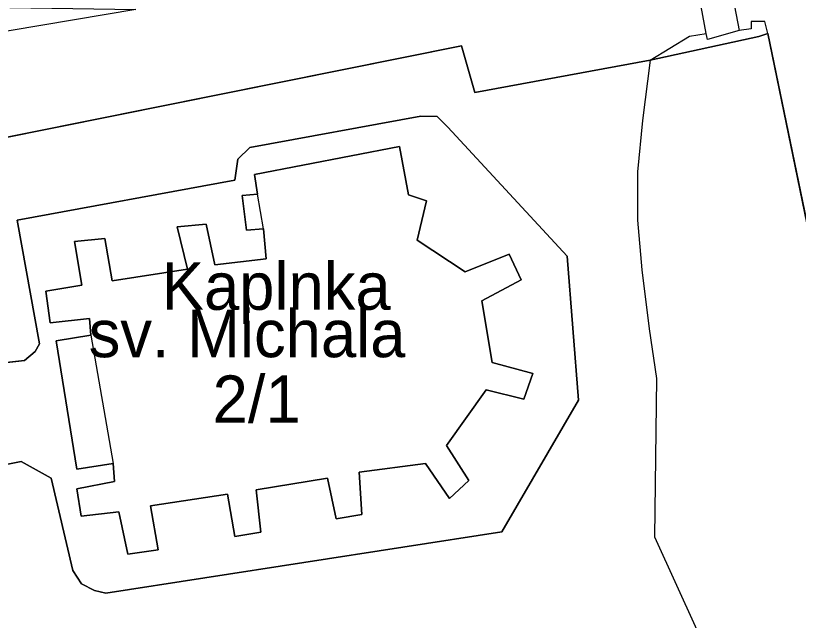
# Model space of a CAD drawing. Extents: x -263423 to -261326, y -1240067 to -1237864.
# Drawn here: x -262772.67 to -262739.62, y -1239650.66 to -1239625.13 of the extents above; entities that cross this region are included whole.
import ezdxf

# ---------------------------------------------------------------- set-up
doc = ezdxf.new("R2010")
doc.units = 0
for name, color, linetype in [('body_kn', 7, 'Continuous'), ('kladpar_druhypozemkov', 7, 'Continuous'), ('kladpar_hranice', 7, 'Continuous'), ('kladpar_parcelnecisla', 7, 'Continuous'), ('kladpar_plochy', 7, 'Continuous'), ('popisy', 7, 'Continuous'), ('zappar_hrandruhpozemk', 7, 'Continuous')]:
    doc.layers.add(name, color=color, linetype=linetype)

msp = doc.modelspace()

# ---------------------------------------------------------------- linework, layer by layer
at = {"layer": 'body_kn'}
for p, q in [((-262741.61, -1239625.37), (-262741.61, -1239625.37)), ((-262741.04, -1239625.38), (-262741.04, -1239625.38)), ((-262744.22, -1239626), (-262744.22, -1239626)), ((-262744.22, -1239626), (-262744.22, -1239626)), ((-262743.52, -1239625.88), (-262743.52, -1239625.88)), ((-262743.52, -1239625.88), (-262743.52, -1239625.88)), ((-262742.12, -1239625.75), (-262742.12, -1239625.75)), ((-262742.12, -1239625.75), (-262742.12, -1239625.75)), ((-262741.61, -1239625.69), (-262741.61, -1239625.69)), ((-262740.91, -1239625.89), (-262740.91, -1239625.89)), ((-262740.91, -1239625.89), (-262740.91, -1239625.89)), ((-262743.46, -1239626.13), (-262743.46, -1239626.13)), ((-262743.46, -1239626.13), (-262743.46, -1239626.13)), ((-262741.29, -1239626.01), (-262741.29, -1239626.01)), ((-262753.84, -1239626.4), (-262753.84, -1239626.4)), ((-262745.88, -1239627.01), (-262745.88, -1239627.01)), ((-262745.88, -1239627.01), (-262745.88, -1239627.01)), ((-262753.28, -1239628.38), (-262753.28, -1239628.38)), ((-262755.57, -1239629.38), (-262755.57, -1239629.38)), ((-262754.87, -1239629.39), (-262754.87, -1239629.39)), ((-262746.21, -1239629.56), (-262746.21, -1239629.56)), ((-262754.43, -1239629.84), (-262754.43, -1239629.84)), ((-262762.78, -1239630.69), (-262762.78, -1239630.69)), ((-262756.47, -1239630.65), (-262756.47, -1239630.65)), ((-262756.47, -1239630.65), (-262756.47, -1239630.65)), ((-262763.29, -1239631.19), (-262763.29, -1239631.19)), ((-262762.59, -1239631.83), (-262762.59, -1239631.83)), ((-262746.41, -1239631.72), (-262746.41, -1239631.72)), ((-262763.42, -1239632.08), (-262763.42, -1239632.08)), ((-262763.1, -1239632.72), (-262763.1, -1239632.72)), ((-262762.46, -1239632.66), (-262762.46, -1239632.66)), ((-262756.09, -1239632.69), (-262756.09, -1239632.69)), ((-262755.33, -1239632.95), (-262755.33, -1239632.95)), ((-262772.6, -1239633.76), (-262772.6, -1239633.76)), ((-262764.63, -1239633.93), (-262764.63, -1239633.93)), ((-262746.42, -1239633.76), (-262746.42, -1239633.76)), ((-262765.85, -1239634.05), (-262765.85, -1239634.05)), ((-262762.92, -1239634.19), (-262762.92, -1239634.19)), ((-262762.21, -1239634.13), (-262762.21, -1239634.13)), ((-262762.21, -1239634.13), (-262762.21, -1239634.13)), ((-262768.9, -1239634.54), (-262768.9, -1239634.54)), ((-262770.18, -1239634.66), (-262770.18, -1239634.66)), ((-262755.72, -1239634.61), (-262755.72, -1239634.61)), ((-262751.84, -1239635.2), (-262751.84, -1239635.2)), ((-262762.09, -1239635.4), (-262762.09, -1239635.4)), ((-262749.39, -1239635.28), (-262749.39, -1239635.28)), ((-262765.41, -1239635.83), (-262765.41, -1239635.83)), ((-262764.26, -1239635.65), (-262764.26, -1239635.65)), ((-262746.23, -1239635.86), (-262746.23, -1239635.86)), ((-262753.69, -1239635.95), (-262753.69, -1239635.95)), ((-262769.87, -1239636.51), (-262769.87, -1239636.51)), ((-262768.59, -1239636.33), (-262768.59, -1239636.33)), ((-262751.33, -1239636.28), (-262751.33, -1239636.28)), ((-262771.4, -1239636.76), (-262771.4, -1239636.76)), ((-262752.99, -1239637.17), (-262752.99, -1239637.17)), ((-262771.21, -1239638.1), (-262771.21, -1239638.1)), ((-262769.55, -1239637.92), (-262769.55, -1239637.92)), ((-262745.92, -1239638.35), (-262745.92, -1239638.35)), ((-262770.96, -1239638.86), (-262770.96, -1239638.86)), ((-262769.49, -1239638.62), (-262769.49, -1239638.62)), ((-262769.49, -1239638.62), (-262769.49, -1239638.62)), ((-262771.66, -1239638.99), (-262771.66, -1239638.99)), ((-262771.85, -1239639.31), (-262771.85, -1239639.31)), ((-262772.3, -1239639.69), (-262772.3, -1239639.69)), ((-262752.55, -1239639.78), (-262752.55, -1239639.78)), ((-262750.83, -1239640.24), (-262750.83, -1239640.24)), ((-262745.61, -1239640.45), (-262745.61, -1239640.45)), ((-262752.81, -1239640.93), (-262752.81, -1239640.93)), ((-262751.22, -1239641.32), (-262751.22, -1239641.32)), ((-262748.9, -1239641.37), (-262748.9, -1239641.37)), ((-262754.48, -1239643.28), (-262754.48, -1239643.28)), ((-262772.44, -1239643.95), (-262772.44, -1239643.95)), ((-262768.56, -1239644.04), (-262768.56, -1239644.04)), ((-262755.37, -1239644.04), (-262755.37, -1239644.04)), ((-262770.09, -1239644.28), (-262770.09, -1239644.28)), ((-262758.17, -1239644.4), (-262758.17, -1239644.4)), ((-262771.17, -1239644.66), (-262771.17, -1239644.66)), ((-262768.5, -1239644.8), (-262768.5, -1239644.8)), ((-262759.51, -1239644.65), (-262759.51, -1239644.65)), ((-262753.53, -1239644.75), (-262753.53, -1239644.75)), ((-262770.09, -1239645.11), (-262770.09, -1239645.11)), ((-262762.51, -1239645.15), (-262762.51, -1239645.15)), ((-262763.72, -1239645.33), (-262763.72, -1239645.33)), ((-262766.97, -1239645.83), (-262766.97, -1239645.83)), ((-262754.36, -1239645.51), (-262754.36, -1239645.51)), ((-262768.31, -1239646.08), (-262768.31, -1239646.08)), ((-262769.9, -1239646.26), (-262769.9, -1239646.26)), ((-262759.14, -1239646.37), (-262759.14, -1239646.37)), ((-262758.05, -1239646.19), (-262758.05, -1239646.19)), ((-262763.41, -1239647.12), (-262763.41, -1239647.12)), ((-262762.32, -1239646.93), (-262762.32, -1239646.93)), ((-262752.15, -1239646.92), (-262752.15, -1239646.92)), ((-262745.7, -1239647.14), (-262745.7, -1239647.14)), ((-262766.66, -1239647.68), (-262766.66, -1239647.68)), ((-262767.93, -1239647.86), (-262767.93, -1239647.86)), ((-262770.25, -1239648.56), (-262770.25, -1239648.56)), ((-262769.89, -1239649.12), (-262769.89, -1239649.12)), ((-262769.34, -1239649.4), (-262769.34, -1239649.4)), ((-262768.86, -1239649.51), (-262768.86, -1239649.51))]:
    msp.add_line(p, q, dxfattribs=at)
at = {"layer": 'kladpar_druhypozemkov'}
msp.add_line((-262762.37, -1239640.32), (-262762.37, -1239640.32), dxfattribs=at)
at = {"layer": 'kladpar_hranice'}
for points in [[(-262786.89, -1239641.08), (-262788.14, -1239641.59), (-262790.7, -1239635.65), (-262789.36, -1239635.4), (-262788.66, -1239635.27), (-262776.8, -1239633.04), (-262777.37, -1239631.13), (-262753.84, -1239626.4), (-262753.28, -1239628.38), (-262745.88, -1239627.01), (-262741.29, -1239626.01), (-262740.91, -1239625.89), (-262730.13, -1239678.22)], [(-262730.13, -1239678.22), (-262740.91, -1239625.89), (-262741.29, -1239626.01), (-262745.88, -1239627.01), (-262753.28, -1239628.38), (-262753.84, -1239626.4), (-262777.37, -1239631.13), (-262776.8, -1239633.04), (-262788.66, -1239635.27), (-262789.36, -1239635.4), (-262790.7, -1239635.65), (-262788.14, -1239641.59)], [(-262778.05, -1239645.07), (-262772.44, -1239643.95), (-262771.17, -1239644.66), (-262770.25, -1239648.56), (-262769.89, -1239649.12), (-262769.34, -1239649.4), (-262768.86, -1239649.51), (-262752.15, -1239646.92), (-262748.9, -1239641.37), (-262749.39, -1239635.28), (-262754.43, -1239629.84), (-262754.87, -1239629.39), (-262755.57, -1239629.38), (-262762.78, -1239630.69), (-262763.29, -1239631.19), (-262763.42, -1239632.08), (-262772.6, -1239633.76), (-262771.66, -1239638.99), (-262771.85, -1239639.31), (-262772.3, -1239639.69), (-262786.7, -1239641.34)], [(-262786.7, -1239641.34), (-262772.3, -1239639.69), (-262771.85, -1239639.31), (-262771.66, -1239638.99), (-262772.6, -1239633.76), (-262763.42, -1239632.08), (-262763.29, -1239631.19), (-262762.78, -1239630.69), (-262755.57, -1239629.38), (-262754.87, -1239629.39), (-262754.43, -1239629.84), (-262749.39, -1239635.28), (-262748.9, -1239641.37), (-262752.15, -1239646.92), (-262768.86, -1239649.51), (-262769.34, -1239649.4), (-262769.89, -1239649.12), (-262770.25, -1239648.56), (-262771.17, -1239644.66), (-262772.44, -1239643.95), (-262778.05, -1239645.07)], [(-262756.47, -1239630.65), (-262756.09, -1239632.69), (-262755.33, -1239632.95), (-262755.72, -1239634.61), (-262753.69, -1239635.95), (-262751.84, -1239635.2), (-262751.33, -1239636.28), (-262752.99, -1239637.17), (-262752.55, -1239639.78), (-262750.83, -1239640.24), (-262751.22, -1239641.32), (-262752.81, -1239640.93), (-262754.48, -1239643.28), (-262753.53, -1239644.75), (-262754.36, -1239645.51), (-262755.37, -1239644.04), (-262758.17, -1239644.4), (-262758.05, -1239646.19), (-262759.14, -1239646.37), (-262759.51, -1239644.65), (-262762.51, -1239645.15), (-262762.32, -1239646.93), (-262763.41, -1239647.12), (-262763.72, -1239645.33), (-262766.97, -1239645.83), (-262766.66, -1239647.68), (-262767.93, -1239647.86), (-262768.31, -1239646.08), (-262769.9, -1239646.26), (-262770.09, -1239645.11), (-262768.5, -1239644.8), (-262768.56, -1239644.04), (-262770.09, -1239644.28), (-262770.96, -1239638.86), (-262769.49, -1239638.62), (-262769.55, -1239637.92), (-262771.21, -1239638.1), (-262771.4, -1239636.76), (-262769.87, -1239636.51), (-262770.18, -1239634.66), (-262768.9, -1239634.54), (-262768.59, -1239636.33), (-262765.41, -1239635.83), (-262765.85, -1239634.05), (-262764.63, -1239633.93), (-262764.26, -1239635.65), (-262762.09, -1239635.4), (-262762.21, -1239634.13), (-262762.92, -1239634.19), (-262763.1, -1239632.72), (-262762.46, -1239632.66), (-262762.59, -1239631.83), (-262756.47, -1239630.65)], [(-262756.09, -1239632.69), (-262756.47, -1239630.65), (-262762.59, -1239631.83), (-262762.46, -1239632.66), (-262763.1, -1239632.72), (-262762.92, -1239634.19), (-262762.21, -1239634.13), (-262762.09, -1239635.4), (-262764.26, -1239635.65), (-262764.63, -1239633.93), (-262765.85, -1239634.05), (-262765.41, -1239635.83), (-262768.59, -1239636.33), (-262768.9, -1239634.54), (-262770.18, -1239634.66), (-262769.87, -1239636.51), (-262771.4, -1239636.76), (-262771.21, -1239638.1), (-262769.55, -1239637.92), (-262769.49, -1239638.62), (-262770.96, -1239638.86), (-262770.09, -1239644.28), (-262768.56, -1239644.04), (-262768.5, -1239644.8), (-262770.09, -1239645.11), (-262769.9, -1239646.26), (-262768.31, -1239646.08), (-262767.93, -1239647.86), (-262766.66, -1239647.68), (-262766.97, -1239645.83), (-262763.72, -1239645.33), (-262763.41, -1239647.12), (-262762.32, -1239646.93), (-262762.51, -1239645.15), (-262759.51, -1239644.65), (-262759.14, -1239646.37), (-262758.05, -1239646.19), (-262758.17, -1239644.4), (-262755.37, -1239644.04), (-262754.36, -1239645.51), (-262753.53, -1239644.75), (-262754.48, -1239643.28), (-262752.81, -1239640.93), (-262751.22, -1239641.32), (-262750.83, -1239640.24), (-262752.55, -1239639.78), (-262752.99, -1239637.17), (-262751.33, -1239636.28), (-262751.84, -1239635.2), (-262753.69, -1239635.95), (-262755.72, -1239634.61), (-262755.33, -1239632.95), (-262756.09, -1239632.69)]]:
    msp.add_lwpolyline(points, dxfattribs=at)
at = {"layer": 'kladpar_plochy'}
for p, q in [((-262741.29, -1239626.01), (-262740.91, -1239625.89)), ((-262740.91, -1239625.89), (-262741.29, -1239626.01)), ((-262740.91, -1239625.89), (-262730.13, -1239678.22)), ((-262730.13, -1239678.22), (-262740.91, -1239625.89)), ((-262745.88, -1239627.01), (-262741.29, -1239626.01)), ((-262741.29, -1239626.01), (-262745.88, -1239627.01)), ((-262777.37, -1239631.13), (-262753.84, -1239626.4)), ((-262753.84, -1239626.4), (-262777.37, -1239631.13)), ((-262753.84, -1239626.4), (-262753.28, -1239628.38)), ((-262753.28, -1239628.38), (-262753.84, -1239626.4)), ((-262753.28, -1239628.38), (-262745.88, -1239627.01)), ((-262745.88, -1239627.01), (-262753.28, -1239628.38)), ((-262755.57, -1239629.38), (-262762.78, -1239630.69)), ((-262762.78, -1239630.69), (-262755.57, -1239629.38)), ((-262754.87, -1239629.39), (-262755.57, -1239629.38)), ((-262755.57, -1239629.38), (-262754.87, -1239629.39)), ((-262754.43, -1239629.84), (-262754.87, -1239629.39)), ((-262754.87, -1239629.39), (-262754.43, -1239629.84)), ((-262749.39, -1239635.28), (-262754.43, -1239629.84)), ((-262754.43, -1239629.84), (-262749.39, -1239635.28)), ((-262762.78, -1239630.69), (-262763.29, -1239631.19)), ((-262763.29, -1239631.19), (-262762.78, -1239630.69)), ((-262756.47, -1239630.65), (-262762.59, -1239631.83)), ((-262756.09, -1239632.69), (-262756.47, -1239630.65)), ((-262763.29, -1239631.19), (-262763.42, -1239632.08)), ((-262763.42, -1239632.08), (-262763.29, -1239631.19)), ((-262762.59, -1239631.83), (-262762.46, -1239632.66)), ((-262763.42, -1239632.08), (-262772.6, -1239633.76)), ((-262772.6, -1239633.76), (-262763.42, -1239632.08)), ((-262762.46, -1239632.66), (-262763.1, -1239632.72)), ((-262763.1, -1239632.72), (-262762.92, -1239634.19)), ((-262755.33, -1239632.95), (-262756.09, -1239632.69)), ((-262755.72, -1239634.61), (-262755.33, -1239632.95)), ((-262772.6, -1239633.76), (-262771.66, -1239638.99)), ((-262771.66, -1239638.99), (-262772.6, -1239633.76)), ((-262764.63, -1239633.93), (-262765.85, -1239634.05)), ((-262764.26, -1239635.65), (-262764.63, -1239633.93)), ((-262765.85, -1239634.05), (-262765.41, -1239635.83)), ((-262762.92, -1239634.19), (-262762.21, -1239634.13)), ((-262762.21, -1239634.13), (-262762.09, -1239635.4)), ((-262768.9, -1239634.54), (-262770.18, -1239634.66)), ((-262768.59, -1239636.33), (-262768.9, -1239634.54)), ((-262770.18, -1239634.66), (-262769.87, -1239636.51)), ((-262753.69, -1239635.95), (-262755.72, -1239634.61)), ((-262751.84, -1239635.2), (-262753.69, -1239635.95)), ((-262751.33, -1239636.28), (-262751.84, -1239635.2)), ((-262762.09, -1239635.4), (-262764.26, -1239635.65)), ((-262748.9, -1239641.37), (-262749.39, -1239635.28)), ((-262749.39, -1239635.28), (-262748.9, -1239641.37)), ((-262765.41, -1239635.83), (-262768.59, -1239636.33)), ((-262769.87, -1239636.51), (-262771.4, -1239636.76)), ((-262752.99, -1239637.17), (-262751.33, -1239636.28)), ((-262771.4, -1239636.76), (-262771.21, -1239638.1)), ((-262752.55, -1239639.78), (-262752.99, -1239637.17)), ((-262771.21, -1239638.1), (-262769.55, -1239637.92)), ((-262769.55, -1239637.92), (-262769.49, -1239638.62)), ((-262769.49, -1239638.62), (-262770.96, -1239638.86)), ((-262770.96, -1239638.86), (-262770.09, -1239644.28)), ((-262771.66, -1239638.99), (-262771.85, -1239639.31)), ((-262771.85, -1239639.31), (-262771.66, -1239638.99)), ((-262771.85, -1239639.31), (-262772.3, -1239639.69)), ((-262772.3, -1239639.69), (-262771.85, -1239639.31)), ((-262772.3, -1239639.69), (-262786.7, -1239641.34)), ((-262786.7, -1239641.34), (-262772.3, -1239639.69)), ((-262750.83, -1239640.24), (-262752.55, -1239639.78)), ((-262751.22, -1239641.32), (-262750.83, -1239640.24)), ((-262754.48, -1239643.28), (-262752.81, -1239640.93)), ((-262752.81, -1239640.93), (-262751.22, -1239641.32)), ((-262752.15, -1239646.92), (-262748.9, -1239641.37)), ((-262748.9, -1239641.37), (-262752.15, -1239646.92)), ((-262753.53, -1239644.75), (-262754.48, -1239643.28)), ((-262778.05, -1239645.07), (-262772.44, -1239643.95)), ((-262772.44, -1239643.95), (-262778.05, -1239645.07)), ((-262772.44, -1239643.95), (-262771.17, -1239644.66)), ((-262771.17, -1239644.66), (-262772.44, -1239643.95)), ((-262770.09, -1239644.28), (-262768.56, -1239644.04)), ((-262768.56, -1239644.04), (-262768.5, -1239644.8)), ((-262758.17, -1239644.4), (-262755.37, -1239644.04)), ((-262755.37, -1239644.04), (-262754.36, -1239645.51)), ((-262758.05, -1239646.19), (-262758.17, -1239644.4)), ((-262771.17, -1239644.66), (-262770.25, -1239648.56)), ((-262770.25, -1239648.56), (-262771.17, -1239644.66)), ((-262768.5, -1239644.8), (-262770.09, -1239645.11)), ((-262762.51, -1239645.15), (-262759.51, -1239644.65)), ((-262759.51, -1239644.65), (-262759.14, -1239646.37)), ((-262754.36, -1239645.51), (-262753.53, -1239644.75)), ((-262770.09, -1239645.11), (-262769.9, -1239646.26)), ((-262762.32, -1239646.93), (-262762.51, -1239645.15)), ((-262766.97, -1239645.83), (-262763.72, -1239645.33)), ((-262763.72, -1239645.33), (-262763.41, -1239647.12)), ((-262766.66, -1239647.68), (-262766.97, -1239645.83)), ((-262769.9, -1239646.26), (-262768.31, -1239646.08)), ((-262768.31, -1239646.08), (-262767.93, -1239647.86)), ((-262759.14, -1239646.37), (-262758.05, -1239646.19)), ((-262768.86, -1239649.51), (-262752.15, -1239646.92)), ((-262752.15, -1239646.92), (-262768.86, -1239649.51)), ((-262763.41, -1239647.12), (-262762.32, -1239646.93)), ((-262767.93, -1239647.86), (-262766.66, -1239647.68)), ((-262770.25, -1239648.56), (-262769.89, -1239649.12)), ((-262769.89, -1239649.12), (-262770.25, -1239648.56)), ((-262769.89, -1239649.12), (-262769.34, -1239649.4)), ((-262769.34, -1239649.4), (-262769.89, -1239649.12)), ((-262769.34, -1239649.4), (-262768.86, -1239649.51)), ((-262768.86, -1239649.51), (-262769.34, -1239649.4))]:
    msp.add_line(p, q, dxfattribs=at)
msp.add_lwpolyline([(-262756.47, -1239630.65), (-262756.09, -1239632.69), (-262755.33, -1239632.95), (-262755.72, -1239634.61), (-262753.69, -1239635.95), (-262751.84, -1239635.2), (-262751.33, -1239636.28), (-262752.99, -1239637.17), (-262752.55, -1239639.78), (-262750.83, -1239640.24), (-262751.22, -1239641.32), (-262752.81, -1239640.93), (-262754.48, -1239643.28), (-262753.53, -1239644.75), (-262754.36, -1239645.51), (-262755.37, -1239644.04), (-262758.17, -1239644.4), (-262758.05, -1239646.19), (-262759.14, -1239646.37), (-262759.51, -1239644.65), (-262762.51, -1239645.15), (-262762.32, -1239646.93), (-262763.41, -1239647.12), (-262763.72, -1239645.33), (-262766.97, -1239645.83), (-262766.66, -1239647.68), (-262767.93, -1239647.86), (-262768.31, -1239646.08), (-262769.9, -1239646.26), (-262770.09, -1239645.11), (-262768.5, -1239644.8), (-262768.56, -1239644.04), (-262770.09, -1239644.28), (-262770.96, -1239638.86), (-262769.49, -1239638.62), (-262769.55, -1239637.92), (-262771.21, -1239638.1), (-262771.4, -1239636.76), (-262769.87, -1239636.51), (-262770.18, -1239634.66), (-262768.9, -1239634.54), (-262768.59, -1239636.33), (-262765.41, -1239635.83), (-262765.85, -1239634.05), (-262764.63, -1239633.93), (-262764.26, -1239635.65), (-262762.09, -1239635.4), (-262762.21, -1239634.13), (-262762.92, -1239634.19), (-262763.1, -1239632.72), (-262762.46, -1239632.66), (-262762.59, -1239631.83)], close=True, dxfattribs=at)
at = {"layer": 'zappar_hrandruhpozemk'}
for p, q in [((-262743.5, -1239618.61), (-262742.12, -1239625.75)), ((-262743.52, -1239625.88), (-262744.77, -1239619.12)), ((-262745.88, -1239627.01), (-262744.22, -1239626)), ((-262744.22, -1239626), (-262743.52, -1239625.88)), ((-262743.46, -1239626.13), (-262743.52, -1239625.88)), ((-262742.12, -1239625.75), (-262743.46, -1239626.13)), ((-262762.21, -1239634.13), (-262762.46, -1239632.66)), ((-262769.49, -1239638.62), (-262768.56, -1239644.04))]:
    msp.add_line(p, q, dxfattribs=at)
for points in [[(-262796.01, -1239624.41), (-262767.6, -1239624.87), (-262791.5, -1239628.89)], [(-262740.91, -1239625.89), (-262741.04, -1239625.38), (-262741.61, -1239625.37), (-262741.61, -1239625.69), (-262742.12, -1239625.75)], [(-262745.88, -1239627.01), (-262746.21, -1239629.56), (-262746.41, -1239631.72), (-262746.42, -1239633.76), (-262746.23, -1239635.86), (-262745.92, -1239638.35), (-262745.61, -1239640.45), (-262745.7, -1239647.14), (-262743.05, -1239652.95), (-262742.23, -1239655.18)]]:
    msp.add_lwpolyline(points, dxfattribs=at)

# ---------------------------------------------------------------- texts
at = {"layer": 'kladpar_parcelnecisla'}
msp.add_text('2/1', height=2, dxfattribs=at).set_placement((-262764.354, -1239642.32))
at = {"layer": 'popisy'}
for s, p in [('Kaplnka', (-262766.503, -1239637.55)), ('sv. Michala', (-262769.588, -1239639.55))]:
    msp.add_text(s, height=2, dxfattribs=at).set_placement(p)

doc.saveas('drawing.dxf')
